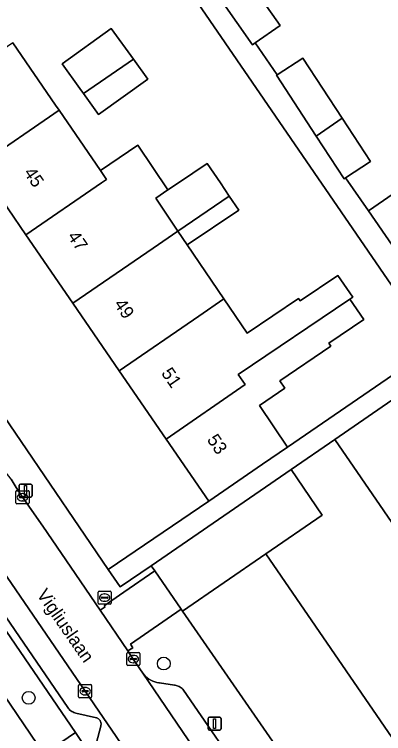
# Model space of a CAD drawing. Extents: x 157445 to 158888, y 383061 to 384688.
# Drawn here: x 158600.9 to 158629.2, y 383707.8 to 383762.9 of the extents above; entities that cross this region are included whole.
import ezdxf

# ---------------------------------------------------------------- set-up
doc = ezdxf.new("R2010")
doc.units = 0
for name, color, linetype in [('IMGEO_Boom', 7, 'Continuous'), ('IMGEO_Brandkraan', 7, 'Continuous'), ('IMGEO_Erf', 7, 'Continuous'), ('IMGEO_Groenvoorziening', 7, 'Continuous'), ('IMGEO_Kolk', 7, 'Continuous'), ('IMGEO_Lichtmast', 7, 'Continuous'), ('IMGEO_Openbare_ruimte_label', 7, 'Continuous'), ('IMGEO_Pand', 7, 'Continuous'), ('IMGEO_Pand_nummerreeks', 7, 'Continuous'), ('IMGEO_Parkeervlak_open', 7, 'Continuous'), ('IMGEO_Rijbaan_lokaal_open', 7, 'Continuous'), ('IMGEO_Voetpad_open', 7, 'Continuous')]:
    doc.layers.add(name, color=color, linetype=linetype)

msp = doc.modelspace()

# ---------------------------------------------------------------- linework, layer by layer
at = {"layer": 'IMGEO_Boom'}
for centre in [(158612.401, 383713.161), (158602.04, 383710.531)]:
    msp.add_circle(centre, 0.489, dxfattribs=at)
at = {"layer": 'IMGEO_Brandkraan'}
for p, q in [((158607.363, 383717.786), (158607.363, 383718.638)), ((158607.438, 383718.712), (158608.29, 383718.712)), ((158607.851, 383718.492), (158607.876, 383718.492)), ((158608.364, 383718.638), (158608.364, 383717.786)), ((158607.622, 383718.206), (158607.622, 383718.218)), ((158608.06, 383718.169), (158607.662, 383718.169)), ((158607.665, 383718.255), (158608.063, 383718.255)), ((158607.874, 383717.932), (158607.849, 383717.932)), ((158608.106, 383718.218), (158608.106, 383718.206)), ((158608.29, 383717.712), (158607.438, 383717.712))]:
    msp.add_line(p, q, dxfattribs=at)
for points in [[(158607.363, 383717.786), (158607.363, 383718.638)], [(158607.438, 383718.712), (158608.29, 383718.712)], [(158608.364, 383718.638), (158608.364, 383717.786)], [(158608.29, 383717.712), (158607.438, 383717.712)]]:
    msp.add_lwpolyline(points, dxfattribs=at)
for centre, radius, start, end in [((158607.44, 383718.636), 0.0765, 91.552, 178.448), ((158607.44, 383718.636), 0.0765, 91.552, 178.448), ((158608.288, 383718.636), 0.0765, 1.552, 88.448), ((158608.288, 383718.636), 0.0765, 1.552, 88.448), ((158607.662, 383718.215), 0.0403, 85.8775, 175.7526), ((158607.659, 383718.205), 0.0366, 178.938, 274.7102), ((158608.063, 383718.212), 0.043, 264.8664, 352.4533), ((158608.067, 383718.217), 0.0386, 1.7309, 96.639), ((158607.44, 383717.788), 0.0765, 181.552, 268.448), ((158607.44, 383717.788), 0.0765, 181.552, 268.448), ((158608.288, 383717.788), 0.0765, 271.552, 358.448), ((158608.288, 383717.788), 0.0765, 271.552, 358.448)]:
    msp.add_arc(centre, radius, start, end, dxfattribs=at)
for centre, major_axis, ratio, start_param, end_param in [((158607.85, 383718.212), (-0.387, 0.002), 0.722429, 4.712389, 7.853982), ((158607.875, 383718.212), (-0.39, 0.002), 0.717154, 1.570796, 4.712389)]:
    msp.add_ellipse(centre, major_axis=major_axis, ratio=ratio, start_param=start_param, end_param=end_param, dxfattribs=at)
at = {"layer": 'IMGEO_Erf'}
for points in [[(158541.477, 383818.099), (158588.168, 383750), (158596.993, 383736.73), (158608.14, 383720.367), (158615.84, 383725.612), (158612.574, 383730.371), (158608.981, 383735.607), (158605.433, 383740.778), (158601.831, 383746.028), (158599.105, 383750), (158598.193, 383751.329), (158594.644, 383756.502), (158591.115, 383761.644), (158587.448, 383766.988), (158583.879, 383772.189), (158580.261, 383777.462), (158576.707, 383782.641), (158573.11, 383787.882), (158569.601, 383792.997), (158566.019, 383798.216), (158562.366, 383803.539), (158558.882, 383808.616), (158555.26, 383813.895), (158551.676, 383819.118)], [(158600.827, 383760.743), (158604.106, 383755.965), (158604.376, 383755.572), (158607.544, 383750.955), (158610.406, 383752.888), (158612.722, 383749.461), (158613.52, 383750), (158615.727, 383751.491), (158616.735, 383750), (158617.412, 383748.998), (158618.139, 383747.921), (158614.192, 383745.255), (158616.998, 383741.107), (158618.779, 383738.473), (158622.731, 383741.143), (158622.856, 383740.958), (158625.75, 383742.916), (158626.882, 383741.243), (158626.67, 383741.1), (158627.729, 383739.533), (158625.046, 383737.719), (158625.191, 383737.482), (158621.282, 383734.841), (158621.677, 383734.257), (158619.725, 383732.938), (158621.875, 383729.755), (158633.086, 383737.444), (158586.888, 383804.774)], [(158618.918, 383765.505), (158621.315, 383762.064), (158619.41, 383760.738), (158621.087, 383758.293), (158623.049, 383759.573), (158626.06, 383754.96), (158628.231, 383751.633), (158626.32, 383750.386), (158628.081, 383747.851), (158629.985, 383749.158)]]:
    msp.add_lwpolyline(points, dxfattribs=at)
for points in [[(158604.615, 383759.143), (158608.378, 383761.845), (158610.074, 383759.482), (158611.167, 383757.96), (158607.404, 383755.258), (158606.254, 383756.861), (158605.976, 383757.248)], [(158624.55, 383724.546), (158622.152, 383728.039), (158611.444, 383720.656), (158611.711, 383720.267), (158613.726, 383717.334), (158613.827, 383717.187), (158620.228, 383721.58)]]:
    msp.add_lwpolyline(points, close=True, dxfattribs=at)
at = {"layer": 'IMGEO_Groenvoorziening'}
msp.add_lwpolyline([(158603.211, 383706.231), (158603.875, 383706.676), (158605.643, 383707.861), (158596.406, 383721.331), (158594.013, 383719.687), (158597.05, 383715.293)], close=True, dxfattribs=at)
at = {"layer": 'IMGEO_Kolk'}
for p, q in [((158601.07, 383725.484), (158601.07, 383726.336)), ((158601.145, 383726.41), (158601.997, 383726.41)), ((158601.558, 383726.19), (158601.583, 383726.19)), ((158602.071, 383726.336), (158602.071, 383725.484)), ((158601.329, 383725.904), (158601.329, 383725.916)), ((158601.767, 383725.867), (158601.369, 383725.867)), ((158601.372, 383725.953), (158601.77, 383725.953)), ((158601.581, 383725.63), (158601.556, 383725.63)), ((158601.813, 383725.916), (158601.813, 383725.904)), ((158601.997, 383725.41), (158601.145, 383725.41)), ((158609.638, 383714.002), (158610.49, 383714.002)), ((158609.563, 383713.076), (158609.563, 383713.928)), ((158609.822, 383713.496), (158609.822, 383713.508)), ((158610.26, 383713.459), (158609.862, 383713.459)), ((158609.865, 383713.545), (158610.263, 383713.545)), ((158610.051, 383713.782), (158610.076, 383713.782)), ((158610.306, 383713.508), (158610.306, 383713.496)), ((158610.564, 383713.928), (158610.564, 383713.076)), ((158610.49, 383713.002), (158609.638, 383713.002)), ((158610.074, 383713.222), (158610.049, 383713.222)), ((158605.87, 383710.616), (158605.87, 383711.468)), ((158605.945, 383711.542), (158606.797, 383711.542)), ((158606.358, 383711.322), (158606.383, 383711.322)), ((158606.871, 383711.468), (158606.871, 383710.616)), ((158606.129, 383711.036), (158606.129, 383711.048)), ((158606.567, 383710.999), (158606.169, 383710.999)), ((158606.172, 383711.085), (158606.57, 383711.085)), ((158606.381, 383710.762), (158606.356, 383710.762)), ((158606.613, 383711.048), (158606.613, 383711.036)), ((158606.797, 383710.542), (158605.945, 383710.542))]:
    msp.add_line(p, q, dxfattribs=at)
for points in [[(158601.07, 383725.484), (158601.07, 383726.336)], [(158601.145, 383726.41), (158601.997, 383726.41)], [(158602.071, 383726.336), (158602.071, 383725.484)], [(158601.997, 383725.41), (158601.145, 383725.41)], [(158609.638, 383714.002), (158610.49, 383714.002)], [(158609.563, 383713.076), (158609.563, 383713.928)], [(158610.564, 383713.928), (158610.564, 383713.076)], [(158610.49, 383713.002), (158609.638, 383713.002)], [(158605.87, 383710.616), (158605.87, 383711.468)], [(158605.945, 383711.542), (158606.797, 383711.542)], [(158606.871, 383711.468), (158606.871, 383710.616)], [(158606.797, 383710.542), (158605.945, 383710.542)]]:
    msp.add_lwpolyline(points, dxfattribs=at)
for centre, radius, start, end in [((158601.147, 383726.334), 0.0765, 91.552, 178.448), ((158601.147, 383726.334), 0.0765, 91.552, 178.448), ((158601.995, 383726.334), 0.0765, 1.552, 88.448), ((158601.995, 383726.334), 0.0765, 1.552, 88.448), ((158601.369, 383725.913), 0.0403, 85.8775, 175.7526), ((158601.366, 383725.903), 0.0366, 178.938, 274.7102), ((158601.77, 383725.91), 0.043, 264.8664, 352.4533), ((158601.774, 383725.915), 0.0386, 1.7309, 96.639), ((158601.147, 383725.486), 0.0765, 181.552, 268.448), ((158601.147, 383725.486), 0.0765, 181.552, 268.448), ((158601.995, 383725.486), 0.0765, 271.552, 358.448), ((158601.995, 383725.486), 0.0765, 271.552, 358.448), ((158609.64, 383713.926), 0.0765, 91.552, 178.448), ((158609.64, 383713.926), 0.0765, 91.552, 178.448), ((158610.488, 383713.926), 0.0765, 1.552, 88.448), ((158610.488, 383713.926), 0.0765, 1.552, 88.448), ((158609.862, 383713.505), 0.0403, 85.8775, 175.7526), ((158609.859, 383713.495), 0.0366, 178.938, 274.7102), ((158610.263, 383713.502), 0.043, 264.8664, 352.4533), ((158610.267, 383713.507), 0.0386, 1.7309, 96.639), ((158609.64, 383713.078), 0.0765, 181.552, 268.448), ((158609.64, 383713.078), 0.0765, 181.552, 268.448), ((158610.488, 383713.078), 0.0765, 271.552, 358.448), ((158610.488, 383713.078), 0.0765, 271.552, 358.448), ((158605.947, 383711.466), 0.0765, 91.552, 178.448), ((158605.947, 383711.466), 0.0765, 91.552, 178.448), ((158606.795, 383711.466), 0.0765, 1.552, 88.448), ((158606.795, 383711.466), 0.0765, 1.552, 88.448), ((158606.169, 383711.045), 0.0403, 85.8775, 175.7526), ((158606.166, 383711.035), 0.0366, 178.938, 274.7102), ((158606.57, 383711.042), 0.043, 264.8664, 352.4533), ((158606.574, 383711.047), 0.0386, 1.7309, 96.639), ((158605.947, 383710.618), 0.0765, 181.552, 268.448), ((158605.947, 383710.618), 0.0765, 181.552, 268.448), ((158606.795, 383710.618), 0.0765, 271.552, 358.448), ((158606.795, 383710.618), 0.0765, 271.552, 358.448)]:
    msp.add_arc(centre, radius, start, end, dxfattribs=at)
for centre, major_axis, ratio, start_param, end_param in [((158601.557, 383725.91), (-0.387, 0.002), 0.722429, 4.712389, 7.853982), ((158601.582, 383725.91), (-0.39, 0.002), 0.717154, 1.570796, 4.712389), ((158610.05, 383713.502), (-0.387, 0.002), 0.722429, 4.712389, 7.853982), ((158610.075, 383713.502), (-0.39, 0.002), 0.717154, 1.570796, 4.712389), ((158606.357, 383711.042), (-0.387, 0.002), 0.722429, 4.712389, 7.853982), ((158606.382, 383711.042), (-0.39, 0.002), 0.717154, 1.570796, 4.712389)]:
    msp.add_ellipse(centre, major_axis=major_axis, ratio=ratio, start_param=start_param, end_param=end_param, dxfattribs=at)
at = {"layer": 'IMGEO_Lichtmast'}
for p, q in [((158601.312, 383726.022), (158601.312, 383726.822)), ((158601.312, 383726.822), (158601.312, 383726.022)), ((158601.412, 383726.922), (158602.202, 383726.922)), ((158602.202, 383726.922), (158601.412, 383726.922)), ((158602.302, 383726.822), (158602.302, 383726.022)), ((158602.302, 383726.022), (158602.302, 383726.822)), ((158602.202, 383725.922), (158601.412, 383725.922)), ((158601.412, 383725.922), (158602.202, 383725.922)), ((158615.897, 383709.054), (158616.687, 383709.054)), ((158616.687, 383709.054), (158615.897, 383709.054)), ((158615.797, 383708.154), (158615.797, 383708.954)), ((158615.797, 383708.954), (158615.797, 383708.154)), ((158616.787, 383708.954), (158616.787, 383708.154)), ((158616.787, 383708.154), (158616.787, 383708.954)), ((158616.687, 383708.054), (158615.897, 383708.054)), ((158615.897, 383708.054), (158616.687, 383708.054))]:
    msp.add_line(p, q, dxfattribs=at)
for points in [[(158601.732, 383726.797), (158601.882, 383726.797), (158601.882, 383726.047), (158601.732, 383726.047), (158601.732, 383726.797)], [(158616.217, 383708.929), (158616.367, 383708.929), (158616.367, 383708.179), (158616.217, 383708.179), (158616.217, 383708.929)]]:
    msp.add_lwpolyline(points, dxfattribs=at)
for centre, start, end in [((158601.412, 383726.822), 90, 180), ((158601.412, 383726.822), 90, 180), ((158602.202, 383726.822), 0, 90), ((158602.202, 383726.822), 360, 90), ((158601.412, 383726.022), 180, 270), ((158601.412, 383726.022), 180, 270), ((158602.202, 383726.022), 270, 0), ((158602.202, 383726.022), 270, 0), ((158615.897, 383708.954), 90, 180), ((158615.897, 383708.954), 90, 180), ((158616.687, 383708.954), 0, 90), ((158616.687, 383708.954), 360, 90), ((158615.897, 383708.154), 180, 270), ((158615.897, 383708.154), 180, 270), ((158616.687, 383708.154), 270, 0), ((158616.687, 383708.154), 270, 0)]:
    msp.add_arc(centre, 0.1, start, end, dxfattribs=at)
at = {"layer": 'IMGEO_Pand'}
for points in [[(158618.918, 383765.505), (158616.785, 383764.042), (158619.192, 383760.586), (158619.41, 383760.738), (158621.315, 383762.064)], [(158610.074, 383759.482), (158608.378, 383761.845), (158604.615, 383759.143), (158605.976, 383757.248), (158606.254, 383756.861)], [(158600.827, 383760.743), (158594.644, 383756.502), (158598.193, 383751.329), (158604.376, 383755.572), (158604.106, 383755.965)], [(158606.254, 383756.861), (158607.404, 383755.258), (158611.167, 383757.96), (158610.074, 383759.482)], [(158623.049, 383759.573), (158621.087, 383758.293), (158621.032, 383758.257), (158624.073, 383753.597), (158626.06, 383754.96)], [(158607.544, 383750.955), (158604.376, 383755.572), (158598.193, 383751.329), (158599.105, 383750), (158601.831, 383746.028), (158607.62, 383750), (158608.014, 383750.27)], [(158626.06, 383754.96), (158624.073, 383753.597), (158626.214, 383750.317), (158626.32, 383750.386), (158628.231, 383751.633)], [(158613.483, 383746.302), (158611.78, 383748.824), (158612.722, 383749.461), (158610.406, 383752.888), (158607.544, 383750.955), (158608.014, 383750.27), (158607.62, 383750), (158601.831, 383746.028), (158605.433, 383740.778), (158611.58, 383744.996)], [(158616.735, 383750), (158615.727, 383751.491), (158613.52, 383750), (158612.722, 383749.461), (158611.78, 383748.824), (158613.483, 383746.302), (158617.412, 383748.998)], [(158618.139, 383747.921), (158617.412, 383748.998), (158613.483, 383746.302), (158614.192, 383745.255)], [(158628.081, 383747.851), (158631.205, 383743.352), (158633.109, 383744.659), (158629.985, 383749.158)], [(158616.998, 383741.107), (158614.192, 383745.255), (158613.483, 383746.302), (158611.58, 383744.996), (158605.433, 383740.778), (158608.981, 383735.607), (158615.09, 383739.798)], [(158626.67, 383741.1), (158626.882, 383741.243), (158625.75, 383742.916), (158622.856, 383740.958), (158622.731, 383741.143), (158618.779, 383738.473), (158616.998, 383741.107), (158615.09, 383739.798), (158608.981, 383735.607), (158612.574, 383730.371), (158618.649, 383734.54), (158618.11, 383735.325)], [(158621.677, 383734.257), (158621.282, 383734.841), (158625.191, 383737.482), (158625.046, 383737.719), (158627.729, 383739.533), (158626.67, 383741.1), (158618.11, 383735.325), (158618.649, 383734.54), (158612.574, 383730.371), (158615.84, 383725.612), (158619.962, 383728.443), (158621.875, 383729.755), (158619.725, 383732.938)], [(158635.576, 383732.129), (158633.185, 383735.612), (158625.509, 383730.343), (158639.063, 383710.588), (158646.752, 383715.839)], [(158625.509, 383730.343), (158622.152, 383728.039), (158624.55, 383724.546), (158620.228, 383721.58), (158631.372, 383705.337), (158639.063, 383710.588)], [(158620.228, 383721.58), (158613.827, 383717.187), (158620.271, 383707.861), (158625.016, 383700.993), (158631.372, 383705.337)]]:
    msp.add_lwpolyline(points, close=True, dxfattribs=at)
at = {"layer": 'IMGEO_Parkeervlak_open'}
for points in [[(158616.318, 383696.496), (158606.372, 383711.043), (158597.368, 383724.151)], [(158596.895, 383721.667), (158605.045, 383709.794), (158605.094, 383709.724), (158605.148, 383709.659), (158605.208, 383709.598), (158605.274, 383709.543), (158605.344, 383709.494), (158605.418, 383709.452), (158605.496, 383709.416), (158605.576, 383709.388), (158605.659, 383709.366), (158607.237, 383709), (158607.271, 383708.988), (158607.312, 383708.969), (158607.352, 383708.947), (158607.39, 383708.921), (158607.425, 383708.892), (158607.457, 383708.86), (158607.487, 383708.825), (158607.513, 383708.788), (158607.536, 383708.748), (158607.555, 383708.707), (158607.57, 383708.664), (158607.582, 383708.62), (158607.589, 383708.575), (158607.593, 383708.53), (158607.592, 383708.484), (158607.587, 383708.439), (158607.579, 383708.394), (158607.566, 383708.35), (158607.231, 383707.119)], [(158619.055, 383703.652), (158613.913, 383711.117), (158613.858, 383711.183), (158613.797, 383711.244), (158613.731, 383711.3), (158613.661, 383711.349), (158613.586, 383711.392), (158613.508, 383711.429), (158613.427, 383711.458), (158613.344, 383711.479), (158613.259, 383711.494), (158613.225, 383711.497), (158612.069, 383711.672), (158612.021, 383711.678), (158611.86, 383711.708), (158611.703, 383711.753), (158611.55, 383711.812), (158611.403, 383711.884), (158611.263, 383711.969), (158611.131, 383712.066), (158611.009, 383712.175), (158610.896, 383712.294), (158610.795, 383712.422), (158618.613, 383700.925)]]:
    msp.add_lwpolyline(points, dxfattribs=at)
at = {"layer": 'IMGEO_Rijbaan_lokaal_open'}
msp.add_lwpolyline([(158618.613, 383700.925), (158610.795, 383712.422), (158610.063, 383713.501), (158609.638, 383714.128), (158607.514, 383717.254), (158605.268, 383720.56), (158603.141, 383723.68), (158601.57, 383725.91), (158601.097, 383726.666), (158600.693, 383727.291), (158600.236, 383727.878), (158599.728, 383728.421), (158599.174, 383728.917), (158598.577, 383729.361), (158598.549, 383729.38), (158597.768, 383729.796), (158597.711, 383729.559), (158597.295, 383728.155), (158596.756, 383726.793), (158596.098, 383725.485), (158596.948, 383724.7), (158597.368, 383724.151), (158606.372, 383711.043), (158616.318, 383696.496)], dxfattribs=at)
at = {"layer": 'IMGEO_Voetpad_open'}
for points in [[(158566.166, 383835.03), (158585.092, 383807.429), (158586.888, 383804.774), (158633.086, 383737.444), (158621.875, 383729.755), (158619.962, 383728.443), (158615.84, 383725.612), (158608.14, 383720.367), (158609.051, 383719.029), (158611.444, 383720.656), (158622.152, 383728.039), (158625.509, 383730.343), (158633.185, 383735.612)], [(158631.205, 383743.352), (158628.081, 383747.851), (158626.32, 383750.386), (158626.214, 383750.317), (158624.073, 383753.597), (158621.032, 383758.257), (158621.087, 383758.293), (158619.41, 383760.738), (158619.192, 383760.586), (158616.785, 383764.042)], [(158600.693, 383727.291), (158601.097, 383726.666), (158601.57, 383725.91), (158603.141, 383723.68), (158605.268, 383720.56), (158607.514, 383717.254), (158607.902, 383717.504), (158607.839, 383717.596), (158609.327, 383718.633), (158611.711, 383720.267), (158611.444, 383720.656), (158609.051, 383719.029), (158608.14, 383720.367), (158596.993, 383736.73)], [(158607.231, 383707.119), (158607.566, 383708.35), (158607.579, 383708.394), (158607.587, 383708.439), (158607.592, 383708.484), (158607.593, 383708.53), (158607.589, 383708.575), (158607.582, 383708.62), (158607.57, 383708.664), (158607.555, 383708.707), (158607.536, 383708.748), (158607.513, 383708.788), (158607.487, 383708.825), (158607.457, 383708.86), (158607.425, 383708.892), (158607.39, 383708.921), (158607.352, 383708.947), (158607.312, 383708.969), (158607.271, 383708.988), (158607.237, 383709), (158605.659, 383709.366), (158605.576, 383709.388), (158605.496, 383709.416), (158605.418, 383709.452), (158605.344, 383709.494), (158605.274, 383709.543), (158605.208, 383709.598), (158605.148, 383709.659), (158605.094, 383709.724), (158605.045, 383709.794), (158596.895, 383721.667)], [(158596.406, 383721.331), (158605.643, 383707.861), (158606.141, 383707.114)], [(158625.016, 383700.993), (158620.271, 383707.861), (158613.827, 383717.187), (158613.726, 383717.334), (158609.838, 383714.652), (158610.02, 383714.374), (158609.638, 383714.128), (158610.063, 383713.501), (158610.795, 383712.422), (158610.896, 383712.294), (158611.009, 383712.175), (158611.131, 383712.066), (158611.263, 383711.969), (158611.403, 383711.884), (158611.55, 383711.812), (158611.703, 383711.753), (158611.86, 383711.708), (158612.021, 383711.678), (158612.069, 383711.672), (158613.225, 383711.497), (158613.259, 383711.494), (158613.344, 383711.479), (158613.427, 383711.458), (158613.508, 383711.429), (158613.586, 383711.392), (158613.661, 383711.349), (158613.731, 383711.3), (158613.797, 383711.244), (158613.858, 383711.183), (158613.913, 383711.117), (158619.055, 383703.652)]]:
    msp.add_lwpolyline(points, dxfattribs=at)
for points in [[(158609.327, 383718.633), (158607.839, 383717.596), (158607.902, 383717.504), (158607.514, 383717.254), (158609.638, 383714.128), (158610.02, 383714.374), (158609.838, 383714.652), (158613.726, 383717.334), (158611.711, 383720.267)], [(158597.05, 383715.293), (158594.013, 383719.687), (158592.005, 383718.312), (158610.752, 383690.942), (158612.74, 383692.304), (158609.552, 383696.965), (158603.732, 383705.501), (158606.141, 383707.114), (158605.643, 383707.861), (158603.875, 383706.676), (158603.211, 383706.231)]]:
    msp.add_lwpolyline(points, close=True, dxfattribs=at)

# ---------------------------------------------------------------- texts
at = {"layer": 'IMGEO_Openbare_ruimte_label'}
msp.add_text('Vigliuslaan', height=1, rotation=304.7713, dxfattribs=at).set_placement((158602.617, 383718.446))
at = {"layer": 'IMGEO_Pand_nummerreeks'}
for s, rotation, p in [('45', 304.4632, (158601.623, 383750.786)), ('47', 304.4575, (158604.974, 383745.901)), ('49', 304.4575, (158608.539, 383740.706)), ('51', 304.4575, (158612.167, 383735.417)), ('53', 304.4575, (158615.668, 383730.316))]:
    msp.add_text(s, height=1, rotation=rotation, dxfattribs=at).set_placement(p)

doc.saveas('drawing.dxf')
